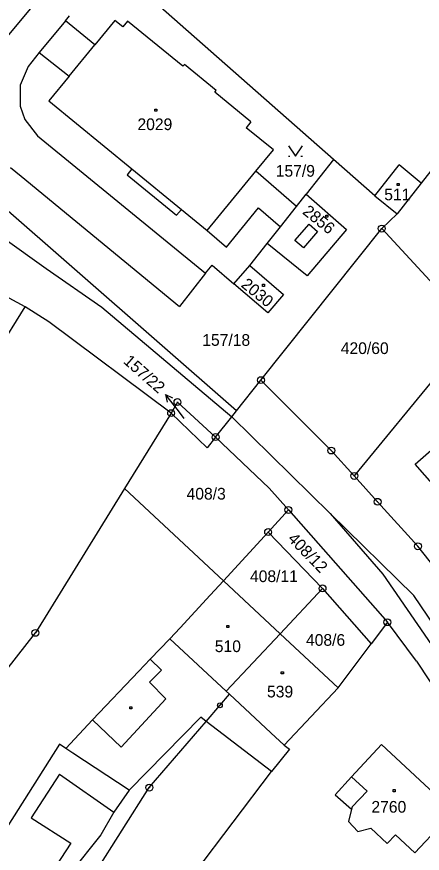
# Model space of a CAD drawing. Extents: x -795483 to -789093, y -1112258 to -1108741.
# Drawn here: x -791322.7 to -791263.8, y -1110899.6 to -1110778 of the extents above; entities that cross this region are included whole.
import ezdxf

# ---------------------------------------------------------------- set-up
doc = ezdxf.new("R2010")
doc.units = 0
for name, color, linetype in [('Komunikace', 7, 'Continuous'), ('Vrstva 1', 7, 'Continuous'), ('Vrstva 14', 7, 'Continuous'), ('Vrstva 15', 7, 'Continuous'), ('Vrstva 16', 7, 'Continuous'), ('Vrstva 2', 7, 'Continuous'), ('Vrstva 23', 7, 'Continuous'), ('Vrstva 25', 7, 'Continuous'), ('Vrstva 28', 7, 'Continuous')]:
    doc.layers.add(name, color=color, linetype=linetype)

msp = doc.modelspace()

# ---------------------------------------------------------------- linework, layer by layer
at = {"layer": 'Komunikace'}
msp.add_line((-791298.39, -1110836.38), (-791299.25, -1110835.27), dxfattribs=at)
at = {"layer": 'Vrstva 1'}
for p, q in [((-791276.73, -1110798.76), (-791308.9, -1110770.39)), ((-791324.82, -1110781.81), (-791320.21, -1110776.23)), ((-791315.62, -1110778.61), (-791315.05, -1110777.9)), ((-791315.62, -1110778.61), (-791319.48, -1110783.22)), ((-791311.37, -1110782.09), (-791315.62, -1110778.61)), ((-791308.46, -1110778.56), (-791311.37, -1110782.09)), ((-791307.31, -1110779.48), (-791308.46, -1110778.56)), ((-791306.62, -1110778.65), (-791307.31, -1110779.48)), ((-791298.6, -1110785.22), (-791306.62, -1110778.65)), ((-791319.48, -1110783.22), (-791321.06, -1110785.24)), ((-791319.48, -1110783.22), (-791315.12, -1110786.67)), ((-791321.06, -1110785.24), (-791322.22, -1110787.96)), ((-791298.37, -1110784.94), (-791298.6, -1110785.22)), ((-791293.76, -1110788.73), (-791298.37, -1110784.94)), ((-791315.12, -1110786.67), (-791318.05, -1110790.23)), ((-791322.22, -1110787.96), (-791322.2, -1110791.02)), ((-791293.98, -1110789), (-791293.76, -1110788.73)), ((-791288.71, -1110793.3), (-791293.98, -1110789)), ((-791318.05, -1110790.23), (-791305.99, -1110800.12)), ((-791322.2, -1110791.02), (-791321.52, -1110792.93)), ((-791321.52, -1110792.93), (-791319.7, -1110795.3)), ((-791288.71, -1110793.3), (-791289.4, -1110794.15)), ((-791285.46, -1110797.38), (-791289.4, -1110794.15)), ((-791319.7, -1110795.3), (-791295.32, -1110815.26)), ((-791288.01, -1110800.48), (-791285.46, -1110797.38)), ((-791260.09, -1110797.19), (-791263.98, -1110802.18)), ((-791276.73, -1110798.76), (-791280.71, -1110803.81)), ((-791270.74, -1110804.05), (-791276.73, -1110798.76)), ((-791323.61, -1110799.93), (-791322.07, -1110801.19)), ((-791270.74, -1110804.05), (-791267.17, -1110799.56)), ((-791263.98, -1110802.18), (-791267.17, -1110799.56)), ((-791322.07, -1110801.19), (-791299.09, -1110820.12)), ((-791305.99, -1110800.12), (-791306.69, -1110800.98)), ((-791306.69, -1110800.98), (-791299.51, -1110806.86)), ((-791295.05, -1110809.09), (-791288.01, -1110800.48)), ((-791290.8, -1110835.27), (-791328.35, -1110802.43)), ((-791263.98, -1110802.18), (-791267.48, -1110806.65)), ((-791282.11, -1110805.59), (-791280.71, -1110803.81)), ((-791280.71, -1110803.81), (-791274.84, -1110808.91)), ((-791270.74, -1110804.05), (-791267.48, -1110806.65)), ((-791299.51, -1110806.86), (-791298.81, -1110806.01)), ((-791298.81, -1110806.01), (-791295.05, -1110809.09)), ((-791284.44, -1110808.54), (-791282.11, -1110805.59)), ((-791267.48, -1110806.65), (-791269.72, -1110808.81)), ((-791286.37, -1110810.99), (-791284.44, -1110808.54)), ((-791287.26, -1110830.82), (-791269.72, -1110808.81)), ((-791274.84, -1110808.91), (-791280.55, -1110815.67)), ((-791256.24, -1110823.41), (-791269.72, -1110808.81)), ((-791324.76, -1110810.12), (-791318.47, -1110814.59)), ((-791288.88, -1110814.17), (-791286.37, -1110810.99)), ((-791280.55, -1110815.67), (-791286.37, -1110810.99)), ((-791321.48, -1110820.16), (-791332, -1110814.5)), ((-791318.47, -1110814.59), (-791310.35, -1110820.23)), ((-791295.32, -1110815.26), (-791294.34, -1110814.14)), ((-791294.34, -1110814.14), (-791291.19, -1110816.85)), ((-791291.19, -1110816.85), (-791288.88, -1110814.17)), ((-791288.88, -1110814.17), (-791283.98, -1110818.39)), ((-791295.32, -1110815.26), (-791299.09, -1110820.12)), ((-791286.26, -1110821.06), (-791291.19, -1110816.85)), ((-791283.98, -1110818.39), (-791286.26, -1110821.06)), ((-791376.33, -1110907.78), (-791321.48, -1110820.16)), ((-791318.05, -1110822.33), (-791321.48, -1110820.16)), ((-791310.35, -1110820.23), (-791291.5, -1110836.15)), ((-791300.3, -1110835.62), (-791318.05, -1110822.33)), ((-791256.24, -1110823.41), (-791273.71, -1110844.75)), ((-791290.8, -1110835.27), (-791287.26, -1110830.82)), ((-791277.05, -1110841.05), (-791287.26, -1110830.82)), ((-791299.38, -1110834.01), (-791300.3, -1110835.62)), ((-791293.84, -1110839.09), (-791299.38, -1110834.01)), ((-791291.5, -1110836.15), (-791290.8, -1110835.27)), ((-791300.3, -1110835.62), (-791307.06, -1110846.55)), ((-791295.08, -1110840.65), (-791300.3, -1110835.62)), ((-791293.84, -1110839.09), (-791291.5, -1110836.15)), ((-791277.2, -1110850.22), (-791291.5, -1110836.15)), ((-791264.89, -1110843.05), (-791257.67, -1110836.68)), ((-791293.84, -1110839.09), (-791295.08, -1110840.65)), ((-791286.07, -1110846.51), (-791293.84, -1110839.09)), ((-791273.71, -1110844.75), (-791277.05, -1110841.05)), ((-791251.54, -1110858.29), (-791264.89, -1110843.05)), ((-791270.32, -1110848.5), (-791273.71, -1110844.75)), ((-791307.06, -1110846.55), (-791320.01, -1110867.55)), ((-791292.69, -1110859.99), (-791307.06, -1110846.55)), ((-791286.07, -1110846.51), (-791283.28, -1110849.68)), ((-791264.47, -1110854.97), (-791270.32, -1110848.5)), ((-791283.28, -1110849.68), (-791286.22, -1110852.9)), ((-791283.28, -1110849.68), (-791268.9, -1110866)), ((-791277.2, -1110850.22), (-791269.57, -1110859.04)), ((-791265.07, -1110862.13), (-791277.2, -1110850.22)), ((-791286.22, -1110852.9), (-791292.69, -1110859.99)), ((-791278.32, -1110861.08), (-791286.22, -1110852.9)), ((-791254.39, -1110867.77), (-791264.47, -1110854.97)), ((-791269.57, -1110859.04), (-791247.5, -1110891.07)), ((-791292.69, -1110859.99), (-791294.62, -1110862.07)), ((-791284.48, -1110867.67), (-791292.69, -1110859.99)), ((-791294.62, -1110862.07), (-791299.01, -1110866.82)), ((-791284.48, -1110867.67), (-791278.32, -1110861.08)), ((-791278.32, -1110861.08), (-791271.25, -1110869.13)), ((-791239.42, -1110900.14), (-791265.07, -1110862.13)), ((-791299.01, -1110866.82), (-791300.49, -1110868.42)), ((-791268.9, -1110866), (-791271.25, -1110869.13)), ((-791264.68, -1110871.67), (-791268.9, -1110866)), ((-791368.77, -1110929.98), (-791320.01, -1110867.55)), ((-791284.48, -1110867.67), (-791292.3, -1110876.03)), ((-791276.06, -1110875.54), (-791284.48, -1110867.67)), ((-791300.49, -1110868.42), (-791303.34, -1110871.38)), ((-791276.06, -1110875.54), (-791271.25, -1110869.13)), ((-791303.34, -1110871.38), (-791305.01, -1110873.13)), ((-791264.68, -1110871.67), (-791252.44, -1110890.3)), ((-791305.01, -1110873.13), (-791311.71, -1110880.21)), ((-791293.22, -1110878.08), (-791291.84, -1110876.46)), ((-791292.3, -1110876.03), (-791291.84, -1110876.46)), ((-791276.06, -1110875.54), (-791283.88, -1110883.86)), ((-791295.23, -1110880.42), (-791293.22, -1110878.08)), ((-791311.71, -1110880.21), (-791315.61, -1110884.33)), ((-791296.01, -1110879.82), (-791306.39, -1110890.43)), ((-791295.23, -1110880.42), (-791296.01, -1110879.82)), ((-791303.47, -1110890.04), (-791295.23, -1110880.42)), ((-791288.84, -1110885.33), (-791295.23, -1110880.42)), ((-791316.51, -1110883.74), (-791326.58, -1110899.63)), ((-791315.61, -1110884.33), (-791316.51, -1110883.74)), ((-791283.88, -1110883.86), (-791283.1, -1110884.46)), ((-791269.75, -1110883.77), (-791274.09, -1110888.48)), ((-791262.1, -1110890.9), (-791269.75, -1110883.77)), ((-791314.57, -1110885.02), (-791315.61, -1110884.33)), ((-791306.39, -1110890.43), (-791314.57, -1110885.02)), ((-791283.1, -1110884.46), (-791285.75, -1110887.69)), ((-791285.75, -1110887.69), (-791288.84, -1110885.33)), ((-791304.97, -1110913.18), (-791285.75, -1110887.69)), ((-791274.09, -1110888.48), (-791276.47, -1110891.07)), ((-791315.46, -1110908.89), (-791303.47, -1110890.04)), ((-791306.39, -1110890.43), (-791308.6, -1110893.6)), ((-791276.47, -1110891.07), (-791274.11, -1110893.18)), ((-791308.6, -1110893.6), (-791310.5, -1110896.9)), ((-791274.11, -1110893.18), (-791274.55, -1110894.97)), ((-791264.9, -1110899.49), (-791260.43, -1110894.74)), ((-791274.55, -1110894.97), (-791273.21, -1110896.39)), ((-791273.21, -1110896.39), (-791271.3, -1110895.95)), ((-791271.3, -1110895.95), (-791268.93, -1110898.18)), ((-791310.5, -1110896.9), (-791317.41, -1110905.54)), ((-791268.93, -1110898.18), (-791267.73, -1110896.88)), ((-791267.73, -1110896.88), (-791264.9, -1110899.49))]:
    msp.add_line(p, q, dxfattribs=at)
at = {"layer": 'Vrstva 16'}
for p, q in [((-791299.25, -1110835.27), (-791301.1, -1110832.91)), ((-791301.1, -1110832.91), (-791300.88, -1110834.01)), ((-791301.1, -1110832.91), (-791300.09, -1110833.39))]:
    msp.add_line(p, q, dxfattribs=at)
at = {"layer": 'Vrstva 2'}
for p, q in [((-791315.12, -1110786.67), (-791311.37, -1110782.09)), ((-791305.99, -1110800.12), (-791298.81, -1110806.01)), ((-791282.11, -1110805.59), (-791288.01, -1110800.48)), ((-791292.28, -1110811.52), (-791287.62, -1110805.77)), ((-791287.62, -1110805.77), (-791284.44, -1110808.54)), ((-791295.05, -1110809.09), (-791292.28, -1110811.52)), ((-791300.49, -1110868.42), (-791292.3, -1110876.03)), ((-791303.34, -1110871.38), (-791301.7, -1110872.95)), ((-791301.7, -1110872.95), (-791303.43, -1110874.73)), ((-791303.43, -1110874.73), (-791301.05, -1110877.12)), ((-791291.84, -1110876.46), (-791285.81, -1110882.07)), ((-791301.05, -1110877.12), (-791307.55, -1110884.14)), ((-791307.55, -1110884.14), (-791311.71, -1110880.21)), ((-791285.81, -1110882.07), (-791283.88, -1110883.86)), ((-791316.52, -1110888.06), (-791320.61, -1110894.41)), ((-791316.52, -1110888.06), (-791308.6, -1110893.6)), ((-791274.09, -1110888.48), (-791271.83, -1110890.56)), ((-791271.83, -1110890.56), (-791274.03, -1110892.84)), ((-791274.03, -1110892.84), (-791274.11, -1110893.18)), ((-791320.61, -1110894.41), (-791314.88, -1110898.1)), ((-791314.88, -1110898.1), (-791319.01, -1110904.51))]:
    msp.add_line(p, q, dxfattribs=at)
msp.add_lwpolyline([(-791279.03, -1110809.21), (-791281.08, -1110811.59), (-791282.32, -1110810.51), (-791280.28, -1110808.18), (-791279.03, -1110809.21)], dxfattribs=at)
at = {"layer": 'Vrstva 23'}
for p, q in [((-791283.25, -1110796.78), (-791282.25, -1110798.28)), ((-791282.25, -1110798.28), (-791281.25, -1110796.78)), ((-791283.25, -1110798.28), (-791283.05, -1110798.28)), ((-791281.45, -1110798.28), (-791281.25, -1110798.28))]:
    msp.add_line(p, q, dxfattribs=at)
at = {"layer": 'Vrstva 25'}
for p, q in [((-791302.66, -1110791.43), (-791302.36, -1110791.43)), ((-791302.66, -1110791.73), (-791302.66, -1110791.43)), ((-791302.36, -1110791.43), (-791302.36, -1110791.73)), ((-791302.36, -1110791.73), (-791302.66, -1110791.73)), ((-791267.5, -1110802.24), (-791267.2, -1110802.24)), ((-791267.5, -1110802.54), (-791267.5, -1110802.24)), ((-791267.2, -1110802.54), (-791267.5, -1110802.54)), ((-791267.2, -1110802.24), (-791267.2, -1110802.54)), ((-791277.85, -1110806.83), (-791277.55, -1110806.83)), ((-791277.85, -1110807.13), (-791277.85, -1110806.83)), ((-791277.55, -1110807.13), (-791277.85, -1110807.13)), ((-791277.55, -1110806.83), (-791277.55, -1110807.13)), ((-791287.04, -1110816.9), (-791286.74, -1110816.9)), ((-791287.04, -1110817.2), (-791287.04, -1110816.9)), ((-791286.74, -1110816.9), (-791286.74, -1110817.2)), ((-791286.74, -1110817.2), (-791287.04, -1110817.2)), ((-791292.2, -1110866.49), (-791291.9, -1110866.49)), ((-791292.2, -1110866.79), (-791292.2, -1110866.49)), ((-791291.9, -1110866.79), (-791292.2, -1110866.79)), ((-791291.9, -1110866.49), (-791291.9, -1110866.79)), ((-791284.31, -1110873.2), (-791284.01, -1110873.2)), ((-791284.31, -1110873.5), (-791284.31, -1110873.2)), ((-791284.01, -1110873.5), (-791284.31, -1110873.5)), ((-791284.01, -1110873.2), (-791284.01, -1110873.5)), ((-791306.29, -1110878.29), (-791305.99, -1110878.29)), ((-791306.29, -1110878.59), (-791306.29, -1110878.29)), ((-791305.99, -1110878.59), (-791306.29, -1110878.59)), ((-791305.99, -1110878.29), (-791305.99, -1110878.59)), ((-791268.06, -1110890.33), (-791267.76, -1110890.33)), ((-791268.06, -1110890.63), (-791268.06, -1110890.33)), ((-791267.76, -1110890.63), (-791268.06, -1110890.63)), ((-791267.76, -1110890.33), (-791267.76, -1110890.63))]:
    msp.add_line(p, q, dxfattribs=at)
at = {"layer": 'Vrstva 28'}
for centre, radius in [((-791269.72, -1110808.81), 0.5), ((-791269.72, -1110808.81), 0.01), ((-791287.26, -1110830.82), 0.5), ((-791287.26, -1110830.82), 0.01), ((-791299.38, -1110834.01), 0.5), ((-791299.38, -1110834.01), 0.01), ((-791300.3, -1110835.62), 0.5), ((-791300.3, -1110835.62), 0.01), ((-791293.84, -1110839.09), 0.5), ((-791293.84, -1110839.09), 0.01), ((-791277.05, -1110841.05), 0.5), ((-791277.05, -1110841.05), 0.01), ((-791273.71, -1110844.75), 0.5), ((-791273.71, -1110844.75), 0.01), ((-791270.32, -1110848.5), 0.5), ((-791270.32, -1110848.5), 0.01), ((-791283.28, -1110849.68), 0.5), ((-791283.28, -1110849.68), 0.01), ((-791286.22, -1110852.9), 0.5), ((-791286.22, -1110852.9), 0.01), ((-791264.47, -1110854.97), 0.5), ((-791264.47, -1110854.97), 0.01), ((-791278.32, -1110861.08), 0.5), ((-791278.32, -1110861.08), 0.01), ((-791268.9, -1110866), 0.5), ((-791268.9, -1110866), 0.01), ((-791320.01, -1110867.55), 0.5), ((-791320.01, -1110867.55), 0.01), ((-791293.22, -1110878.08), 0.35), ((-791293.22, -1110878.08), 0.007), ((-791303.47, -1110890.04), 0.5), ((-791303.47, -1110890.04), 0.01)]:
    msp.add_circle(centre, radius, dxfattribs=at)

# ---------------------------------------------------------------- texts
at = {"layer": 'Vrstva 14'}
for s, height, p in [('157/9', 1.7, (-791285.11, -1110801.26)), ('157/18', 1.7, (-791295.78, -1110825.84)), ('420/60', 1.7, (-791275.67, -1110827.03)), ('157/22', 0.1, (-791298.63, -1110836.38)), ('408/3', 1.7, (-791298.06, -1110848.18)), ('408/11', 1.7, (-791288.85, -1110860.17)), ('408/6', 1.7, (-791280.72, -1110869.43))]:
    msp.add_text(s, height=height, dxfattribs=at).set_placement(p)
msp.add_text('408/12', height=1.7, rotation=314.1, dxfattribs=at).set_placement((-791283.47, -1110853.98))
at = {"layer": 'Vrstva 15'}
for s, p in [('2029', (-791305.19, -1110794.49)), ('511', (-791269.36, -1110804.69)), ('510', (-791293.96, -1110870.34)), ('539', (-791286.38, -1110876.93)), ('2760', (-791271.22, -1110893.68))]:
    msp.add_text(s, height=1.7, dxfattribs=at).set_placement(p)
for s, rotation, p in [('2856', 321.1917, (-791281.35, -1110806.55)), ('2030', 320.9603, (-791290.27, -1110817.16))]:
    msp.add_text(s, height=1.7, rotation=rotation, dxfattribs=at).set_placement(p)
at = {"layer": 'Vrstva 16'}
msp.add_text('157/22', height=1.7, rotation=318.5605, dxfattribs=at).set_placement((-791307.35, -1110828.25))

doc.saveas('drawing.dxf')
